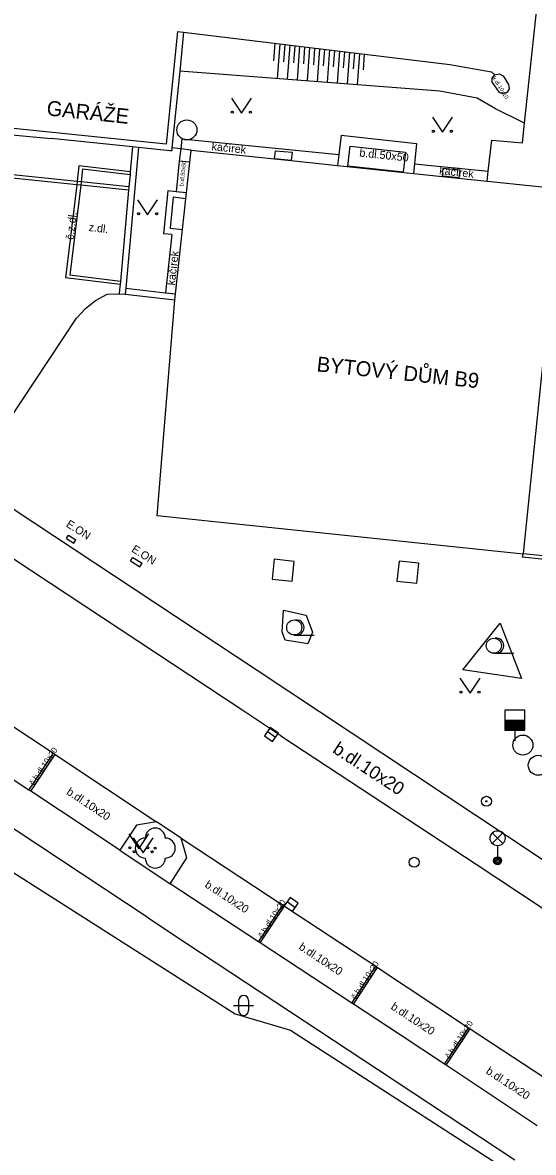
# Model space of a CAD drawing. Extents: x -598233 to -596890, y -1157848 to -1156431.
# Drawn here: x -597748 to -597722.5, y -1156874 to -1156817.5 of the extents above; entities that cross this region are included whole.
import ezdxf

# ---------------------------------------------------------------- set-up
doc = ezdxf.new("R2010")
doc.units = 0
for name, color, linetype in [('Level 10', 7, 'Continuous'), ('Level 11', 7, 'Continuous'), ('Level 14', 7, 'Continuous'), ('Level 15', 7, 'Continuous'), ('Level 21', 7, 'Continuous'), ('Level 22', 7, 'Continuous'), ('Level 24', 7, 'Continuous'), ('Level 25', 7, 'Continuous'), ('Level 26', 7, 'Continuous'), ('Level 27', 7, 'Continuous'), ('Level 28', 7, 'Continuous'), ('Level 33', 7, 'Continuous'), ('Level 36', 7, 'Continuous'), ('Level 40', 7, 'Continuous'), ('Level 41', 7, 'Continuous'), ('Level 5', 7, 'Continuous'), ('Level 6', 7, 'Continuous'), ('Level 7', 7, 'Continuous')]:
    doc.layers.add(name, color=color, linetype=linetype)

msp = doc.modelspace()

# ---------------------------------------------------------------- linework, layer by layer
at = {"layer": 'Level 10'}
for points in [[(-597745.29, -1156832.29), (-597744.85, -1156831.8), (-597744.34, -1156831.4), (-597743.76, -1156831.08), (-597743.16, -1156831.06)], [(-597750.09, -1156839.52), (-597745.29, -1156832.29)], [(-597736.98, -1156851.9), (-597749.3, -1156843.76)], [(-597743.13, -1156858.89), (-597747.58, -1156855.94), (-597747.67, -1156855.88), (-597752.31, -1156852.81), (-597752.39, -1156852.76), (-597756.92, -1156849.76), (-597757, -1156849.7), (-597761.52, -1156846.71)], [(-597735.08, -1156853.17), (-597736.98, -1156851.9)], [(-597735.08, -1156853.17), (-597725.34, -1156859.58)], [(-597742.29, -1156857.64), (-597743.13, -1156858.89)], [(-597741.3, -1156857.46), (-597742.29, -1156857.64)], [(-597740.07, -1156858.28), (-597741.3, -1156857.46)], [(-597739.79, -1156859.26), (-597740.07, -1156858.28)], [(-597740.61, -1156860.57), (-597739.79, -1156859.26)], [(-597725.34, -1156859.58), (-597712.09, -1156868.35)], [(-597729.13, -1156868.11), (-597731.46, -1156866.58), (-597731.54, -1156866.53), (-597736.12, -1156863.52), (-597736.2, -1156863.47), (-597740.61, -1156860.57)], [(-597722.28, -1156872.66), (-597726.83, -1156869.64), (-597726.91, -1156869.58), (-597729.13, -1156868.11)]]:
    msp.add_lwpolyline(points, dxfattribs=at)
at = {"layer": 'Level 11'}
for points in [[(-597723.02, -1156823.52), (-597722.92, -1156822.54), (-597721.96, -1156813.54)], [(-597740.25, -1156817.95), (-597740.81, -1156823.59)], [(-597724.53, -1156820.5), (-597724.53, -1156820.28), (-597724.4, -1156820.11), (-597724.18, -1156820.07), (-597723.99, -1156820.17)], [(-597723.99, -1156820.17), (-597723.72, -1156820.6)], [(-597724.53, -1156820.5), (-597724.18, -1156821)], [(-597723.72, -1156820.6), (-597723.68, -1156820.81), (-597723.79, -1156820.99), (-597723.98, -1156821.06), (-597724.18, -1156821)], [(-597740.81, -1156823.59), (-597749.59, -1156822.68), (-597752.06, -1156822.43)], [(-597732.08, -1156823.14), (-597732.19, -1156824.12), (-597732.25, -1156824.65)], [(-597732.08, -1156823.14), (-597728.32, -1156823.55)], [(-597742.5, -1156823.72), (-597742.61, -1156824.97), (-597742.62, -1156825.11), (-597742.68, -1156825.72), (-597742.69, -1156825.88), (-597743.1, -1156830.45), (-597743.12, -1156830.6), (-597743.14, -1156830.87), (-597743.16, -1156831.06)], [(-597740.04, -1156823.34), (-597740.09, -1156823.82)], [(-597732.19, -1156824.12), (-597740.04, -1156823.34)], [(-597728.32, -1156823.55), (-597728.42, -1156824.57), (-597728.46, -1156825.05)], [(-597724.79, -1156825.43), (-597724.73, -1156824.94), (-597724.55, -1156823.39)], [(-597724.55, -1156823.39), (-597723.02, -1156823.52)], [(-597740.09, -1156823.82), (-597740.16, -1156824.43), (-597740.32, -1156825.96)], [(-597745.17, -1156824.66), (-597745.26, -1156825.45)], [(-597742.61, -1156824.97), (-597745.17, -1156824.66)], [(-597744.99, -1156824.83), (-597745.06, -1156825.47)], [(-597742.62, -1156825.11), (-597744.99, -1156824.83)], [(-597739.64, -1156824.49), (-597740.16, -1156824.43)], [(-597728.42, -1156824.57), (-597724.73, -1156824.94)], [(-597745.26, -1156825.45), (-597745.28, -1156825.61)], [(-597745.06, -1156825.47), (-597745.08, -1156825.63)], [(-597745.28, -1156825.61), (-597745.84, -1156830.27)], [(-597745.08, -1156825.63), (-597745.62, -1156830.14)], [(-597740.73, -1156825.92), (-597740.95, -1156828.06)], [(-597739.8, -1156826.02), (-597740.32, -1156825.96), (-597740.73, -1156825.92)], [(-597740.54, -1156828.1), (-597740.95, -1156828.06)], [(-597740.54, -1156828.1), (-597740.84, -1156831.01)], [(-597743.12, -1156830.6), (-597745.84, -1156830.27)], [(-597743.1, -1156830.45), (-597745.62, -1156830.14)], [(-597742.86, -1156831.09), (-597740.38, -1156831.37)], [(-597750.49, -1156840.48), (-597736.27, -1156849.89)], [(-597722.99, -1156844.05), (-597720.67, -1156844.29), (-597720.08, -1156844.35), (-597720.03, -1156844.36), (-597692.45, -1156847.25)], [(-597760.9, -1156844.45), (-597755.77, -1156847.85), (-597755.69, -1156847.91), (-597751.17, -1156850.91), (-597751.09, -1156850.96), (-597746.45, -1156854.04), (-597746.36, -1156854.1), (-597741.3, -1156857.46)], [(-597736.27, -1156849.89), (-597723.77, -1156858.18)], [(-597741.71, -1156862.27), (-597758.27, -1156851.31)], [(-597747.67, -1156855.88), (-597746.45, -1156854.04)], [(-597747.58, -1156855.94), (-597746.36, -1156854.1)], [(-597723.77, -1156858.18), (-597719.25, -1156861.18)], [(-597740.07, -1156858.28), (-597734.99, -1156861.63), (-597734.91, -1156861.69), (-597730.35, -1156864.69), (-597730.26, -1156864.75), (-597725.71, -1156867.76), (-597725.63, -1156867.81), (-597720.31, -1156871.32)], [(-597743.13, -1156858.89), (-597740.61, -1156860.57)], [(-597736.2, -1156863.47), (-597734.99, -1156861.63)], [(-597736.12, -1156863.52), (-597734.91, -1156861.69)], [(-597741.71, -1156862.27), (-597739.78, -1156863.55), (-597730.26, -1156869.84)], [(-597731.54, -1156866.53), (-597730.35, -1156864.69)], [(-597731.46, -1156866.58), (-597730.26, -1156864.75)], [(-597726.91, -1156869.58), (-597725.71, -1156867.76)], [(-597726.83, -1156869.64), (-597725.63, -1156867.81)], [(-597730.26, -1156869.84), (-597723.4, -1156874.37)]]:
    msp.add_lwpolyline(points, dxfattribs=at)
at = {"layer": 'Level 14'}
for points in [[(-597739.95, -1156817.98), (-597726.64, -1156819.6)], [(-597726.64, -1156819.6), (-597724.57, -1156819.96)], [(-597727.15, -1156820.93), (-597740.14, -1156819.93)], [(-597724.57, -1156819.96), (-597724.4, -1156820.11)], [(-597725.28, -1156821.28), (-597727.15, -1156820.93)], [(-597724.36, -1156821.81), (-597725.28, -1156821.28)], [(-597722.92, -1156822.54), (-597724.36, -1156821.81)]]:
    msp.add_lwpolyline(points, dxfattribs=at)
at = {"layer": 'Level 15'}
for points in [[(-597735.39, -1156818.54), (-597735.45, -1156819.41)], [(-597735.14, -1156818.57), (-597735.27, -1156820.3)], [(-597734.89, -1156818.6), (-597734.96, -1156819.46)], [(-597734.64, -1156818.63), (-597734.77, -1156820.34)], [(-597734.39, -1156818.66), (-597734.46, -1156819.51)], [(-597734.15, -1156818.69), (-597734.27, -1156820.38)], [(-597733.9, -1156818.72), (-597733.96, -1156819.56)], [(-597733.65, -1156818.75), (-597733.77, -1156820.42)], [(-597733.4, -1156818.78), (-597733.46, -1156819.61)], [(-597733.15, -1156818.81), (-597733.28, -1156820.46)], [(-597732.9, -1156818.84), (-597732.97, -1156819.66)], [(-597732.66, -1156818.87), (-597732.78, -1156820.5)], [(-597732.41, -1156818.9), (-597732.47, -1156819.71)], [(-597732.16, -1156818.93), (-597732.28, -1156820.53)], [(-597731.91, -1156818.96), (-597731.97, -1156819.76)], [(-597731.66, -1156818.99), (-597731.78, -1156820.57)], [(-597731.41, -1156819.02), (-597731.47, -1156819.81)], [(-597731.16, -1156819.05), (-597731.28, -1156820.61)], [(-597730.92, -1156819.08), (-597730.97, -1156819.86)]]:
    msp.add_lwpolyline(points, dxfattribs=at)
at = {"layer": 'Level 21'}
for points in [[(-597735.02, -1156847.96), (-597734.95, -1156846.89), (-597733.82, -1156847.14), (-597733.51, -1156847.98), (-597733.74, -1156848.56), (-597734.87, -1156848.39), (-597735.02, -1156847.96)], [(-597723.07, -1156850.3), (-597726, -1156849.87), (-597724.14, -1156847.53), (-597723.07, -1156850.3)]]:
    msp.add_lwpolyline(points, dxfattribs=at)
at = {"layer": 'Level 22'}
msp.add_circle((-597741.36, -1156858.78), 0.05, dxfattribs=at)
for centre, start, end in [((-597741.36, -1156858.28), 0, 180), ((-597741.86, -1156858.78), 90, 270), ((-597740.86, -1156858.78), 270, 90), ((-597741.36, -1156859.28), 180, 0)]:
    msp.add_arc(centre, 0.5, start, end, dxfattribs=at)
at = {"layer": 'Level 24'}
for points in [[(-597745.26, -1156825.45), (-597756.54, -1156824.29)], [(-597745.28, -1156825.61), (-597756.56, -1156824.45)], [(-597745.06, -1156825.47), (-597745.26, -1156825.45)], [(-597742.68, -1156825.72), (-597745.06, -1156825.47)], [(-597745.08, -1156825.63), (-597745.28, -1156825.61)], [(-597742.69, -1156825.88), (-597745.08, -1156825.63)], [(-597745.8, -1156843.3), (-597745.69, -1156843.13)], [(-597745.8, -1156843.3), (-597745.43, -1156843.53)], [(-597745.69, -1156843.13), (-597745.32, -1156843.36)], [(-597745.43, -1156843.53), (-597745.32, -1156843.36)], [(-597742.59, -1156844.42), (-597742.48, -1156844.25)], [(-597742.59, -1156844.42), (-597742.13, -1156844.71)], [(-597742.48, -1156844.25), (-597742.02, -1156844.54)], [(-597742.48, -1156844.25), (-597742.02, -1156844.54)], [(-597742.13, -1156844.71), (-597742.02, -1156844.54)]]:
    msp.add_lwpolyline(points, dxfattribs=at)
at = {"layer": 'Level 25'}
for radius in [0.25, 0.0303]:
    msp.add_circle((-597724.82, -1156856.44), radius, dxfattribs=at)
at = {"layer": 'Level 26'}
for points in [[(-597731.74, -1156824.69), (-597731.63, -1156823.69)], [(-597731.63, -1156823.69), (-597728.86, -1156823.98)], [(-597735.4, -1156824.32), (-597735.36, -1156823.91)], [(-597734.53, -1156823.98), (-597734.57, -1156824.4), (-597735.4, -1156824.32)], [(-597735.36, -1156823.91), (-597734.53, -1156823.98)], [(-597728.86, -1156823.98), (-597728.97, -1156824.98)], [(-597728.97, -1156824.98), (-597731.74, -1156824.69)], [(-597727.02, -1156825.19), (-597726.98, -1156824.79)], [(-597726.98, -1156824.79), (-597726.15, -1156824.87)], [(-597726.15, -1156824.87), (-597726.19, -1156825.27)], [(-597726.19, -1156825.27), (-597727.02, -1156825.19)], [(-597740.46, -1156826.24), (-597740.62, -1156827.78)], [(-597740, -1156827.85), (-597739.83, -1156826.31), (-597740.46, -1156826.24)], [(-597740.62, -1156827.78), (-597740, -1156827.85)]]:
    msp.add_lwpolyline(points, dxfattribs=at)
for points in [[(-597735.5195, -1156845.335), (-597734.525, -1156845.4395), (-597734.4205, -1156844.445), (-597735.415, -1156844.3405)], [(-597729.2895, -1156845.425), (-597728.295, -1156845.5295), (-597728.1905, -1156844.535), (-597729.185, -1156844.4305)]]:
    msp.add_lwpolyline(points, close=True, dxfattribs=at)
at = {"layer": 'Level 27'}
for p, q in [((-597735.3549, -1156853.2429), (-597735.7651, -1156852.9571)), ((-597734.7742, -1156861.4558), (-597734.3658, -1156861.7442))]:
    msp.add_line(p, q, dxfattribs=at)
for points in [[(-597735.212, -1156853.0378), (-597735.6222, -1156852.752), (-597735.908, -1156853.1622), (-597735.4978, -1156853.448)], [(-597734.9184, -1156861.66), (-597734.51, -1156861.9484), (-597734.2216, -1156861.54), (-597734.63, -1156861.2516)]]:
    msp.add_lwpolyline(points, close=True, dxfattribs=at)
for centre in [(-597739.78, -1156822.87), (-597723, -1156853.63), (-597722.23, -1156854.64)]:
    msp.add_circle(centre, 0.5, dxfattribs=at)
at = {"layer": 'Level 28'}
for p, q in [((-597723.9, -1156852.39), (-597722.9, -1156852.39)), ((-597723.9, -1156852.44), (-597722.9, -1156852.44)), ((-597723.9, -1156852.49), (-597722.9, -1156852.49)), ((-597723.9, -1156852.54), (-597722.9, -1156852.54)), ((-597723.9, -1156852.59), (-597722.9, -1156852.59)), ((-597723.9, -1156852.64), (-597722.9, -1156852.64)), ((-597723.9, -1156852.69), (-597722.9, -1156852.69)), ((-597723.9, -1156852.74), (-597722.9, -1156852.74)), ((-597723.9, -1156852.79), (-597722.9, -1156852.79)), ((-597723.9, -1156852.84), (-597722.9, -1156852.84)), ((-597723.4, -1156852.89), (-597723.4, -1156853.42))]:
    msp.add_line(p, q, dxfattribs=at)
msp.add_lwpolyline([(-597723.9, -1156852.89), (-597722.9, -1156852.89), (-597722.9, -1156851.89), (-597723.9, -1156851.89)], close=True, dxfattribs=at)
msp.add_circle((-597728.43, -1156859.49), 0.25, dxfattribs=at)
at = {"layer": 'Level 33'}
for p, q in [((-597724.525, -1156858.55), (-597723.995, -1156858.02)), ((-597724.525, -1156858.02), (-597723.995, -1156858.55)), ((-597724.26, -1156858.66), (-597724.26, -1156859.41))]:
    msp.add_line(p, q, dxfattribs=at)
for centre, radius in [((-597724.26, -1156858.285), 0.375), ((-597724.26, -1156859.41), 0.2), ((-597724.26, -1156859.41), 0.1445), ((-597724.26, -1156859.41), 0.0876)]:
    msp.add_circle(centre, radius, dxfattribs=at)
at = {"layer": 'Level 36'}
for p, q in [((-597734.42, -1156848.125), (-597733.42, -1156848.125)), ((-597724.45, -1156849.035), (-597723.45, -1156849.035)), ((-597737.446, -1156866.646), (-597736.446, -1156866.646)), ((-597737.196, -1156866.396), (-597737.196, -1156866.896)), ((-597736.696, -1156866.396), (-597736.696, -1156866.896))]:
    msp.add_line(p, q, dxfattribs=at)
for points in [[(-597737.56, -1156821.28), (-597737.06, -1156822.03), (-597736.56, -1156821.28)], [(-597727.52, -1156822.24), (-597727.02, -1156822.99), (-597726.52, -1156822.24)], [(-597742.24, -1156826.36), (-597741.74, -1156827.11), (-597741.24, -1156826.36)], [(-597726.14, -1156850.28), (-597725.64, -1156851.03), (-597725.14, -1156850.28)], [(-597742.68, -1156858.06), (-597742.18, -1156858.81), (-597741.68, -1156858.06)], [(-597742.46, -1156858.26), (-597741.96, -1156859.01), (-597741.46, -1156858.26)]]:
    msp.add_lwpolyline(points, dxfattribs=at)
for centre, radius in [((-597737.5102, -1156821.9798), 0.05), ((-597736.6108, -1156821.9798), 0.05), ((-597727.4702, -1156822.9398), 0.05), ((-597726.5708, -1156822.9398), 0.05), ((-597742.1902, -1156827.0598), 0.05), ((-597741.2908, -1156827.0598), 0.05), ((-597734.42, -1156847.7496), 0.375), ((-597724.45, -1156848.6596), 0.375), ((-597726.0902, -1156850.9798), 0.05), ((-597725.1908, -1156850.9798), 0.05), ((-597742.6302, -1156858.7598), 0.05), ((-597741.7308, -1156858.7598), 0.05), ((-597742.4102, -1156858.9598), 0.05), ((-597741.5108, -1156858.9598), 0.05)]:
    msp.add_circle(centre, radius, dxfattribs=at)
for centre, radius, start, end in [((-597734.295, -1156847.7496), 0.375, 260.40593, 99.59407), ((-597724.325, -1156848.6596), 0.375, 260.40593, 99.59407), ((-597736.9457, -1156866.3963), 0.25, 0, 180), ((-597736.9457, -1156866.8963), 0.25, 180, 0)]:
    msp.add_arc(centre, radius, start, end, dxfattribs=at)
at = {"layer": 'Level 5'}
for points in [[(-597739.95, -1156817.98), (-597740.14, -1156819.93), (-597740.53, -1156823.77), (-597740.54, -1156823.92)], [(-597740.54, -1156823.92), (-597740.64, -1156823.91), (-597742.2, -1156823.75), (-597742.5, -1156823.72), (-597746.56, -1156823.3)], [(-597740, -1156827.85), (-597739.83, -1156826.31), (-597739.8, -1156826.02), (-597739.64, -1156824.49), (-597739.57, -1156823.88), (-597735.4, -1156824.32)], [(-597735.4, -1156824.32), (-597734.9, -1156824.37)], [(-597734.9, -1156824.37), (-597734.57, -1156824.4), (-597732.25, -1156824.65), (-597728.46, -1156825.05), (-597724.79, -1156825.43), (-597724.77, -1156825.43), (-597721.09, -1156825.81), (-597712.77, -1156826.68)], [(-597721.09, -1156825.81), (-597721.1, -1156825.93), (-597721.39, -1156828.68), (-597721.86, -1156833.21), (-597721.93, -1156833.83), (-597722.99, -1156844.05), (-597722.99, -1156844.09)], [(-597740.38, -1156831.37), (-597740.35, -1156831.06), (-597740, -1156827.85)], [(-597710.53, -1156845.56), (-597712.82, -1156845.32), (-597723.01, -1156844.24), (-597722.99, -1156844.09), (-597741.26, -1156842.17), (-597740.38, -1156831.37)]]:
    msp.add_lwpolyline(points, dxfattribs=at)
at = {"layer": 'Level 6'}
msp.add_lwpolyline([(-597752.1, -1156822.78), (-597746.56, -1156823.3)], dxfattribs=at)
at = {"layer": 'Level 7'}
for points in [[(-597740.25, -1156817.95), (-597739.95, -1156817.98)], [(-597742.2, -1156823.75), (-597742.83, -1156830.79), (-597742.86, -1156831.09)], [(-597740.09, -1156823.82), (-597740.53, -1156823.77)], [(-597739.57, -1156823.88), (-597740.09, -1156823.82)], [(-597743.16, -1156831.06), (-597742.86, -1156831.09)], [(-597742.83, -1156830.79), (-597740.84, -1156831.01), (-597740.35, -1156831.06)], [(-597750.56, -1156858.67), (-597737.37, -1156867.07)], [(-597737.37, -1156867.07), (-597734.6, -1156867.88), (-597721.3, -1156876.48)]]:
    msp.add_lwpolyline(points, dxfattribs=at)

# ---------------------------------------------------------------- texts
at = {"layer": 'Level 40'}
for s, height, rotation, p in [('k.dl.10x10', 0.2, 302, (-597724.53, -1156820.28)), ('kačírek', 0.4, 353.98416, (-597738.56, -1156823.88)), ('b.dl.50x50', 0.4, 354, (-597731.18, -1156824.2)), ('b.dl.50x50', 0.2, 84, (-597739.95, -1156825.69)), ('kačírek', 0.4, 354, (-597727.19, -1156825.09)), ('č.z.dl.', 0.4, 83.18945, (-597745.44, -1156828.38)), ('z.dl.', 0.4, 353.18945, (-597744.7, -1156827.92)), ('kačírek', 0.4, 83.45961, (-597740.38, -1156830.66)), ('b.dl.10x20', 0.65, 326.69869, (-597732.55, -1156853.97)), ('č.b.dl.10x20', 0.3, 56, (-597747.43, -1156855.67)), ('b.dl.10x20', 0.4, 326.42477, (-597745.83, -1156856.06)), ('b.dl.10x20', 0.4, 326.69869, (-597738.92, -1156860.7)), ('č.b.dl.10x20', 0.3, 57, (-597736, -1156863.3)), ('b.dl.10x20', 0.4, 326.69869, (-597734.23, -1156863.81)), ('č.b.dl.10x20', 0.3, 57, (-597731.35, -1156866.37)), ('b.dl.10x20', 0.4, 326.69869, (-597729.63, -1156866.8)), ('č.b.dl.10x20', 0.3, 57, (-597726.65, -1156869.34)), ('b.dl.10x20', 0.4, 326.69869, (-597724.88, -1156870.02))]:
    msp.add_text(s, height=height, rotation=rotation, dxfattribs=at).set_placement(p)
at = {"layer": 'Level 41'}
for s, height, rotation, p in [('GARÁŽE', 0.75, 353.96999, (-597746.81, -1156822.14)), ('BYTOVÝ DŮM B9', 0.75, 354, (-597733.32, -1156834.94)), ('E.ON', 0.4, 327.47736, (-597745.85, -1156842.68)), ('E.ON', 0.4, 327.47736, (-597742.58, -1156843.93))]:
    msp.add_text(s, height=height, rotation=rotation, dxfattribs=at).set_placement(p)

doc.saveas('drawing.dxf')
